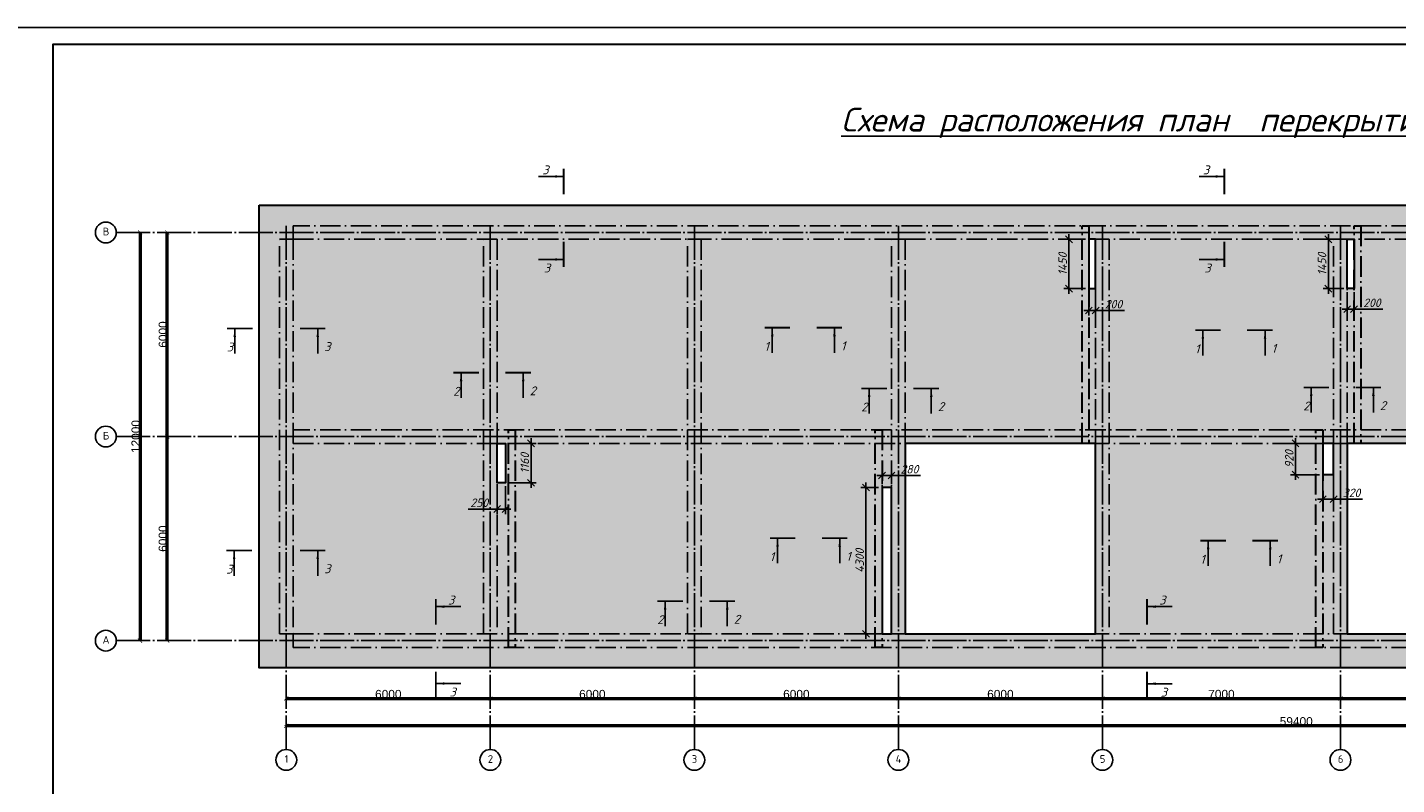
# Model space of a CAD drawing. Header units: millimetres. Extents: x -33345 to 4712671, y -3392 to 121473.
# Tile 674 of 1056: x 3482739 to 3523004, y 64240 to 86501. Entities that reach past the tile are written whole.
import ezdxf

# ---------------------------------------------------------------- set-up
doc = ezdxf.new("R2010")
doc.units = ezdxf.units.MM
for name, pattern in [('ACAD_ISO10W100', [18, 12, -3, 0, -3]), ('CENTER2', [28.575, 19.05, -3.175, 3.175, -3.175]), ('ГОСТ 2.303 5', [24, 20, -1.5, 1, -1.5])]:
    doc.linetypes.add(name, pattern=pattern)
doc.layers.add('0.25', color=7, linetype='Continuous', lineweight=25)
for name, color, linetype in [('00-Axes', 1, 'CENTER2'), ('kcd_tx', 7, 'Continuous'), ('Цоколь', 7, 'Continuous')]:
    doc.layers.add(name, color=color, linetype=linetype)
doc.styles.add('_text', font='isocpeui.ttf')
doc.styles.add('ISOCPEUR_1.00', font='isocpeui.ttf')
doc.styles.get("Standard").update_dxf_attribs({"font": 'arial.ttf'})
doc.styles.add('Констр', font='isocpeui.ttf')
doc.styles.add('Тохир', font='isocpeui.ttf', dxfattribs={"oblique": 2, "height": 250})
doc.dimstyles.new('Islom 94', dxfattribs={"dimtxt": 250, "dimasz": 200, "dimexe": 150, "dimexo": 100, "dimgap": 60, "dimtad": 1, "dimdec": 0, "dimtxsty": '_text', "dimblk": 'OBLIQUE', "dimcen": 0, "dimdle": 150, "dimadec": 0, "dimazin": 0, "dimtfac": 1, "dimtdec": 0, "dimtmove": 0, "dimatfit": 3, "dimfxl": 1, "dimarcsym": 0})
doc.dimstyles.new('ISO-25$0', dxfattribs={"dimtxt": 300, "dimasz": 200, "dimexe": 100, "dimexo": 300, "dimgap": 50, "dimtad": 1, "dimdec": 0, "dimtxsty": 'Standard', "dimblk": 'OBLIQUE', "dimcen": 250, "dimadec": 0, "dimazin": 0, "dimtfac": 1, "dimtdec": 0, "dimtmove": 0, "dimatfit": 3, "dimldrblk": 'OBLIQUE', "dimfxl": 1.25, "dimarcsym": 0})

# ---------------------------------------------------------------- blocks, each defined once
blk = doc.blocks.new('*U282')
at = {"layer": '0.25', "color": 5, "linetype": 'Continuous', "lineweight": 25, "ltscale": 100}
blk.add_lwpolyline([(-72619, 0), (0, 0), (0, 42000), (-72619, 42000), (-72619, 0)], dxfattribs=at)
at = {"layer": '0.25', "color": 7, "linetype": 'Continuous', "lineweight": 30, "ltscale": 100}
blk.add_lwpolyline([(-70619, 500), (-500, 500), (-500, 41500), (-70619, 41500), (-70619, 500)], dxfattribs=at)
blk = doc.blocks.new('_ArchTick')
at = {"color": 0, "linetype": 'ByBlock', "const_width": 0.15}
blk.add_lwpolyline([(-0.5, -0.5), (0.5, 0.5)], dxfattribs=at)
blk = doc.blocks.new('*D43')
at = {"color": 0, "lineweight": -2, "transparency": 16777216}
for p, q in [((-36640, 60.625), (-36640, 61.25)), ((-36640, 60), (-30640, 60)), ((-30640, 60.625), (-30640, 61.25))]:
    blk.add_line(p, q, dxfattribs=at)
at = {"layer": 'Defpoints', "color": 0, "lineweight": 0, "transparency": 16777216}
for p in [(-36640, 60), (-30640, 60), (-30640, 60)]:
    blk.add_point(p, dxfattribs=at)
at = {"color": 0, "lineweight": -2, "transparency": 16777216, "xscale": 120, "yscale": 120, "zscale": 120, "rotation": 180}
blk.add_blockref('_ArchTick', (-36640, 60), dxfattribs=at)
at = {"color": 0, "lineweight": -2, "transparency": 16777216, "xscale": 120, "yscale": 120, "zscale": 120}
blk.add_blockref('_ArchTick', (-30640, 60), dxfattribs=at)
at = {"color": 0, "lineweight": 0, "transparency": 16777216, "insert": (-33640, 185.625), "char_height": 250, "attachment_point": 5}
blk.add_mtext('6000', dxfattribs=at)
blk = doc.blocks.new('_Oblique')
at = {"color": 0, "linetype": 'ByBlock', "lineweight": -2}
blk.add_line((-0.5, -0.5), (0.5, 0.5), dxfattribs=at)
blk = doc.blocks.new('*D14')
at = {"color": 0, "lineweight": -2, "transparency": 16777216}
for p, q in [((1035447, -1561152), (1035447, -1561151)), ((1035447, -1561152), (1041447, -1561152)), ((1041447, -1561152), (1041447, -1561151))]:
    blk.add_line(p, q, dxfattribs=at)
at = {"layer": 'Defpoints', "color": 0, "lineweight": 50, "transparency": 16777216}
for p in [(1035447, -1561152), (1041447, -1561152), (1041447, -1561152)]:
    blk.add_point(p, dxfattribs=at)
at = {"color": 0, "lineweight": -2, "transparency": 16777216, "xscale": 120, "yscale": 120, "zscale": 120, "rotation": 180}
blk.add_blockref('_ArchTick', (1035447, -1561152), dxfattribs=at)
at = {"color": 0, "lineweight": -2, "transparency": 16777216, "xscale": 120, "yscale": 120, "zscale": 120}
blk.add_blockref('_ArchTick', (1041447, -1561152), dxfattribs=at)
at = {"color": 0, "lineweight": 0, "transparency": 16777216, "insert": (1038447, -1561027), "char_height": 250, "attachment_point": 5}
blk.add_mtext('6000', dxfattribs=at)
blk = doc.blocks.new('*D15')
at = {"color": 0, "lineweight": -2, "transparency": 16777216}
for p, q in [((1041447, -1561152), (1041447, -1561151)), ((1041447, -1561152), (1047447, -1561152)), ((1047447, -1561152), (1047447, -1561151))]:
    blk.add_line(p, q, dxfattribs=at)
at = {"layer": 'Defpoints', "color": 0, "lineweight": 50, "transparency": 16777216}
for p in [(1041447, -1561152), (1047447, -1561152), (1047447, -1561152)]:
    blk.add_point(p, dxfattribs=at)
at = {"color": 0, "lineweight": -2, "transparency": 16777216, "xscale": 120, "yscale": 120, "zscale": 120, "rotation": 180}
blk.add_blockref('_ArchTick', (1041447, -1561152), dxfattribs=at)
at = {"color": 0, "lineweight": -2, "transparency": 16777216, "xscale": 120, "yscale": 120, "zscale": 120}
blk.add_blockref('_ArchTick', (1047447, -1561152), dxfattribs=at)
at = {"color": 0, "lineweight": 0, "transparency": 16777216, "insert": (1044447, -1561027), "char_height": 250, "attachment_point": 5}
blk.add_mtext('6000', dxfattribs=at)
blk = doc.blocks.new('*D16')
at = {"color": 0, "lineweight": -2, "transparency": 16777216}
for p, q in [((1047447, -1561152), (1047447, -1561151)), ((1047447, -1561152), (1053447, -1561152)), ((1053447, -1561152), (1053447, -1561151))]:
    blk.add_line(p, q, dxfattribs=at)
at = {"layer": 'Defpoints', "color": 0, "lineweight": 50, "transparency": 16777216}
for p in [(1047447, -1561152), (1053447, -1561152), (1053447, -1561152)]:
    blk.add_point(p, dxfattribs=at)
at = {"color": 0, "lineweight": -2, "transparency": 16777216, "xscale": 120, "yscale": 120, "zscale": 120, "rotation": 180}
blk.add_blockref('_ArchTick', (1047447, -1561152), dxfattribs=at)
at = {"color": 0, "lineweight": -2, "transparency": 16777216, "xscale": 120, "yscale": 120, "zscale": 120}
blk.add_blockref('_ArchTick', (1053447, -1561152), dxfattribs=at)
at = {"color": 0, "lineweight": 0, "transparency": 16777216, "insert": (1050447, -1561027), "char_height": 250, "attachment_point": 5}
blk.add_mtext('6000', dxfattribs=at)
blk = doc.blocks.new('*D31')
at = {"color": 0, "lineweight": -2, "transparency": 16777216}
for p, q in [((-12640, 61), (-12640, 61)), ((-12640, 60), (-5640, 60)), ((-5640, 61), (-5640, 61))]:
    blk.add_line(p, q, dxfattribs=at)
at = {"layer": 'Defpoints', "color": 0, "lineweight": 0, "transparency": 16777216}
for p in [(-12640, 60), (-5640, 60), (-5640, 60)]:
    blk.add_point(p, dxfattribs=at)
at = {"color": 0, "lineweight": -2, "transparency": 16777216, "xscale": 120, "yscale": 120, "zscale": 120, "rotation": 180}
blk.add_blockref('_ArchTick', (-12640, 60), dxfattribs=at)
at = {"color": 0, "lineweight": -2, "transparency": 16777216, "xscale": 120, "yscale": 120, "zscale": 120}
blk.add_blockref('_ArchTick', (-5640, 60), dxfattribs=at)
at = {"color": 0, "lineweight": 0, "transparency": 16777216, "insert": (-9140, 187), "char_height": 250, "attachment_point": 5}
blk.add_mtext('7000', dxfattribs=at)
blk = doc.blocks.new('*D40')
at = {"color": 0, "lineweight": -2, "transparency": 16777216}
for p, q in [((-5640, 60.625), (-5640, 61.25)), ((-5640, 60), (360, 60)), ((360, 60.625), (360, 61.25))]:
    blk.add_line(p, q, dxfattribs=at)
at = {"layer": 'Defpoints', "color": 0, "lineweight": 0, "transparency": 16777216}
for p in [(-5640, 60), (360, 60), (360, 60)]:
    blk.add_point(p, dxfattribs=at)
at = {"color": 0, "lineweight": -2, "transparency": 16777216, "xscale": 120, "yscale": 120, "zscale": 120, "rotation": 180}
blk.add_blockref('_ArchTick', (-5640, 60), dxfattribs=at)
at = {"color": 0, "lineweight": -2, "transparency": 16777216, "xscale": 120, "yscale": 120, "zscale": 120}
blk.add_blockref('_ArchTick', (360, 60), dxfattribs=at)
at = {"color": 0, "lineweight": 0, "transparency": 16777216, "insert": (-2640, 185.625), "char_height": 250, "attachment_point": 5}
blk.add_mtext('6000', dxfattribs=at)
blk = doc.blocks.new('*D44')
at = {"color": 0, "lineweight": -2, "transparency": 16777216}
for p, q in [((-36640, -739.375), (-36640, -738.75)), ((22760, -740), (-36640, -740)), ((22760, -739.375), (22760, -738.75))]:
    blk.add_line(p, q, dxfattribs=at)
at = {"layer": 'Defpoints', "color": 0, "lineweight": 0, "transparency": 16777216}
for p in [(-36640, -740), (-36640, -740), (22760, -740)]:
    blk.add_point(p, dxfattribs=at)
at = {"color": 0, "lineweight": -2, "transparency": 16777216, "xscale": 120, "yscale": 120, "zscale": 120, "rotation": 180}
blk.add_blockref('_ArchTick', (-36640, -740), dxfattribs=at)
at = {"color": 0, "lineweight": -2, "transparency": 16777216, "xscale": 120, "yscale": 120, "zscale": 120}
blk.add_blockref('_ArchTick', (22760, -740), dxfattribs=at)
at = {"color": 0, "lineweight": 0, "transparency": 16777216, "insert": (-6940, -614.375), "char_height": 250, "attachment_point": 5}
blk.add_mtext('59400', dxfattribs=at)
blk = doc.blocks.new('*D45')
at = {"color": 0, "lineweight": -2, "transparency": 16777216}
for p, q in [((-40140, 1760), (-40140, 7760)), ((-40139.375, 7760), (-40138.75, 7760)), ((-40139.375, 1760), (-40138.75, 1760))]:
    blk.add_line(p, q, dxfattribs=at)
at = {"layer": 'Defpoints', "color": 0, "lineweight": 0, "transparency": 16777216}
for p in [(-40140, 7760), (-40140, 7760), (-40140, 1760)]:
    blk.add_point(p, dxfattribs=at)
at = {"color": 0, "lineweight": -2, "transparency": 16777216, "xscale": 120, "yscale": 120, "zscale": 120}
for p, rotation in [((-40140, 7760), 90), ((-40140, 1760), 270)]:
    blk.add_blockref('_ArchTick', p, dxfattribs=dict(at, rotation=rotation))
at = {"color": 0, "lineweight": 0, "transparency": 16777216, "insert": (-40265.625, 4760), "char_height": 250, "attachment_point": 5, "rotation": 90}
blk.add_mtext('6000', dxfattribs=at)
blk = doc.blocks.new('*D19')
at = {"color": 0, "lineweight": -2, "transparency": 16777216}
for p, q in [((1025947, -1547452), (1025948, -1547452)), ((1025947, -1553452), (1025947, -1547452)), ((1025947, -1553452), (1025948, -1553452))]:
    blk.add_line(p, q, dxfattribs=at)
at = {"layer": 'Defpoints', "color": 0, "lineweight": 50, "transparency": 16777216}
for p in [(1025947, -1547452), (1025947, -1547452), (1025947, -1553452)]:
    blk.add_point(p, dxfattribs=at)
at = {"color": 0, "lineweight": -2, "transparency": 16777216, "xscale": 120, "yscale": 120, "zscale": 120}
for p, rotation in [((1025947, -1547452), 90), ((1025947, -1553452), 270)]:
    blk.add_blockref('_ArchTick', p, dxfattribs=dict(at, rotation=rotation))
at = {"color": 0, "lineweight": 0, "transparency": 16777216, "insert": (1025821, -1550452), "char_height": 250, "attachment_point": 5, "rotation": 90}
blk.add_mtext('6000', dxfattribs=at)
blk = doc.blocks.new('*D46')
at = {"color": 0, "lineweight": -2, "transparency": 16777216}
for p, q in [((-40940, 13760), (-40940, 1760)), ((-40939, 13760), (-40939, 13760)), ((-40939, 1760), (-40939, 1760))]:
    blk.add_line(p, q, dxfattribs=at)
at = {"layer": 'Defpoints', "color": 0, "lineweight": 0, "transparency": 16777216}
for p in [(-40940, 13760), (-40940, 1760), (-40940, 1760)]:
    blk.add_point(p, dxfattribs=at)
at = {"color": 0, "lineweight": -2, "transparency": 16777216, "xscale": 120, "yscale": 120, "zscale": 120}
for p, rotation in [((-40940, 13760), 90), ((-40940, 1760), 270)]:
    blk.add_blockref('_ArchTick', p, dxfattribs=dict(at, rotation=rotation))
at = {"color": 0, "lineweight": 0, "transparency": 16777216, "insert": (-41066, 7760), "char_height": 250, "attachment_point": 5, "rotation": 90}
blk.add_mtext('12000', dxfattribs=at)
blk = doc.blocks.new('кывнорр')
at = {"color": 6, "lineweight": 30}
blk.add_lwpolyline([(1473816, 1530584), (1474066, 1530584), (1474066, 1529424), (1473816, 1529424)], close=True, dxfattribs=at)
blk = doc.blocks.new('*D3663')
at = {"color": 0, "lineweight": -2, "transparency": 16777216}
for p, q in [((3496902, 74272), (3497700, 74272)), ((3497550, 72962), (3497550, 74422)), ((3496902, 73112), (3497700, 73112))]:
    blk.add_line(p, q, dxfattribs=at)
at = {"layer": 'Defpoints', "color": 0, "lineweight": 30, "transparency": 16777216}
for p in [(3496802, 74272, 1359241), (3497550, 74272), (3496802, 73112, 1359241)]:
    blk.add_point(p, dxfattribs=at)
at = {"color": 0, "lineweight": -2, "transparency": 16777216, "xscale": 200, "yscale": 200, "zscale": 200}
for p, rotation in [((3497550, 74272), 90), ((3497550, 73112), 270)]:
    blk.add_blockref('_Oblique', p, dxfattribs=dict(at, rotation=rotation))
at = {"color": 0, "lineweight": 0, "transparency": 16777216, "insert": (3497365, 73692), "char_height": 250, "attachment_point": 5, "rotation": 90, "style": '_text'}
blk.add_mtext('1160', dxfattribs=at)
blk = doc.blocks.new('*D3664')
at = {"color": 0, "lineweight": -2, "transparency": 16777216}
for p, q in [((3496552, 73012), (3496552, 72192)), ((3496802, 73012), (3496802, 72192)), ((3496552, 72342), (3495701, 72342)), ((3496952, 72342), (3496552, 72342))]:
    blk.add_line(p, q, dxfattribs=at)
at = {"layer": 'Defpoints', "color": 0, "lineweight": 30, "transparency": 16777216}
for p in [(3496552, 73112, 1359241), (3496802, 73112, 1359241), (3496552, 72342)]:
    blk.add_point(p, dxfattribs=at)
at = {"color": 0, "lineweight": -2, "transparency": 16777216, "xscale": 200, "yscale": 200, "zscale": 200, "rotation": 180}
blk.add_blockref('_Oblique', (3496552, 72342), dxfattribs=at)
at = {"color": 0, "lineweight": -2, "transparency": 16777216, "xscale": 200, "yscale": 200, "zscale": 200}
blk.add_blockref('_Oblique', (3496802, 72342), dxfattribs=at)
at = {"color": 0, "lineweight": 0, "transparency": 16777216, "insert": (3496027, 72527), "char_height": 250, "attachment_point": 5, "style": '_text'}
blk.add_mtext('250', dxfattribs=at)
blk = doc.blocks.new('*D3934')
at = {"layer": 'Defpoints', "color": 0, "lineweight": 30, "transparency": 16777216}
for p in [(3520832, 73352, 1359241), (3521152, 73352, 1359241), (3521152, 72632)]:
    blk.add_point(p, dxfattribs=at)
at = {"layer": 'kcd_tx', "color": 0, "lineweight": -2, "transparency": 16777216}
for p, q in [((3520832, 73252), (3520832, 72482)), ((3521152, 73252), (3521152, 72482)), ((3520682, 72632), (3521152, 72632)), ((3521152, 72632), (3522003, 72632))]:
    blk.add_line(p, q, dxfattribs=at)
at = {"layer": 'kcd_tx', "color": 0, "lineweight": -2, "transparency": 16777216, "xscale": 200, "yscale": 200, "zscale": 200, "rotation": 180}
blk.add_blockref('_Oblique', (3520832, 72632), dxfattribs=at)
at = {"layer": 'kcd_tx', "color": 0, "lineweight": -2, "transparency": 16777216, "xscale": 200, "yscale": 200, "zscale": 200}
blk.add_blockref('_Oblique', (3521152, 72632), dxfattribs=at)
at = {"layer": 'kcd_tx', "color": 0, "lineweight": 0, "transparency": 16777216, "insert": (3521678, 72817), "char_height": 250, "attachment_point": 5, "style": '_text'}
blk.add_mtext('320', dxfattribs=at)
blk = doc.blocks.new('*D3935')
at = {"layer": 'Defpoints', "color": 0, "lineweight": 30, "transparency": 16777216}
for p in [(3520832, 74272, 1359241), (3520032, 73352), (3520832, 73352, 1359241)]:
    blk.add_point(p, dxfattribs=at)
at = {"layer": 'kcd_tx', "color": 0, "lineweight": -2, "transparency": 16777216}
for p, q in [((3520732, 74272), (3519882, 74272)), ((3520032, 74422), (3520032, 73202)), ((3520732, 73352), (3519882, 73352))]:
    blk.add_line(p, q, dxfattribs=at)
at = {"layer": 'kcd_tx', "color": 0, "lineweight": -2, "transparency": 16777216, "xscale": 200, "yscale": 200, "zscale": 200}
for p, rotation in [((3520032, 74272), 90), ((3520032, 73352), 270)]:
    blk.add_blockref('_Oblique', p, dxfattribs=dict(at, rotation=rotation))
at = {"layer": 'kcd_tx', "color": 0, "lineweight": 0, "transparency": 16777216, "insert": (3519847, 73812), "char_height": 250, "attachment_point": 5, "rotation": 90, "style": '_text'}
blk.add_mtext('920', dxfattribs=at)
blk = doc.blocks.new('*D3936')
at = {"layer": 'Defpoints', "color": 0, "lineweight": 30, "transparency": 16777216}
for p in [(3507872, 72972, 1359241), (3507400, 68672), (3507872, 68672, 1359241)]:
    blk.add_point(p, dxfattribs=at)
at = {"layer": 'kcd_tx', "color": 0, "lineweight": -2, "transparency": 16777216}
for p, q in [((3507772, 72972), (3507250, 72972)), ((3507400, 73122), (3507400, 68522)), ((3507772, 68672), (3507250, 68672))]:
    blk.add_line(p, q, dxfattribs=at)
at = {"layer": 'kcd_tx', "color": 0, "lineweight": -2, "transparency": 16777216, "xscale": 200, "yscale": 200, "zscale": 200}
for p, rotation in [((3507400, 72972), 90), ((3507400, 68672), 270)]:
    blk.add_blockref('_Oblique', p, dxfattribs=dict(at, rotation=rotation))
at = {"layer": 'kcd_tx', "color": 0, "lineweight": 0, "transparency": 16777216, "insert": (3507215, 70822), "char_height": 250, "attachment_point": 5, "rotation": 90, "style": '_text'}
blk.add_mtext('4300', dxfattribs=at)
blk = doc.blocks.new('*D3937')
at = {"layer": 'Defpoints', "color": 0, "lineweight": 30, "transparency": 16777216}
for p in [(3508152, 73326), (3507872, 72972, 1359241), (3508152, 72972, 1359241)]:
    blk.add_point(p, dxfattribs=at)
at = {"layer": 'kcd_tx', "color": 0, "lineweight": -2, "transparency": 16777216}
for p, q in [((3507722, 73326), (3508152, 73326)), ((3507872, 73072), (3507872, 73476)), ((3508152, 73072), (3508152, 73476)), ((3508152, 73326), (3509003, 73326))]:
    blk.add_line(p, q, dxfattribs=at)
at = {"layer": 'kcd_tx', "color": 0, "lineweight": -2, "transparency": 16777216, "xscale": 200, "yscale": 200, "zscale": 200, "rotation": 180}
blk.add_blockref('_Oblique', (3507872, 73326), dxfattribs=at)
at = {"layer": 'kcd_tx', "color": 0, "lineweight": -2, "transparency": 16777216, "xscale": 200, "yscale": 200, "zscale": 200}
blk.add_blockref('_Oblique', (3508152, 73326), dxfattribs=at)
at = {"layer": 'kcd_tx', "color": 0, "lineweight": 0, "transparency": 16777216, "insert": (3508678, 73511), "char_height": 250, "attachment_point": 5, "style": '_text'}
blk.add_mtext('280', dxfattribs=at)
blk = doc.blocks.new('*D3938')
at = {"layer": 'Defpoints', "color": 0, "lineweight": 30, "transparency": 16777216}
for p in [(3513952, 80272, 1359241), (3513368, 78822), (3513952, 78822, 1359241)]:
    blk.add_point(p, dxfattribs=at)
at = {"layer": 'kcd_tx', "color": 0, "lineweight": -2, "transparency": 16777216}
for p, q in [((3513852, 80272), (3513218, 80272)), ((3513368, 80422), (3513368, 78672)), ((3513852, 78822), (3513218, 78822))]:
    blk.add_line(p, q, dxfattribs=at)
at = {"layer": 'kcd_tx', "color": 0, "lineweight": -2, "transparency": 16777216, "xscale": 200, "yscale": 200, "zscale": 200}
for p, rotation in [((3513368, 80272), 90), ((3513368, 78822), 270)]:
    blk.add_blockref('_Oblique', p, dxfattribs=dict(at, rotation=rotation))
at = {"layer": 'kcd_tx', "color": 0, "lineweight": 0, "transparency": 16777216, "insert": (3513183, 79547), "char_height": 250, "attachment_point": 5, "rotation": 90, "style": '_text'}
blk.add_mtext('1450', dxfattribs=at)
blk = doc.blocks.new('*D3939')
at = {"layer": 'Defpoints', "color": 0, "lineweight": 30, "transparency": 16777216}
for p in [(3513952, 78822, 1359241), (3514152, 78822, 1359241), (3514152, 78179)]:
    blk.add_point(p, dxfattribs=at)
at = {"layer": 'kcd_tx', "color": 0, "lineweight": -2, "transparency": 16777216}
for p, q in [((3513952, 78722), (3513952, 78029)), ((3514152, 78722), (3514152, 78029)), ((3513802, 78179), (3514152, 78179)), ((3514152, 78179), (3515003, 78179))]:
    blk.add_line(p, q, dxfattribs=at)
at = {"layer": 'kcd_tx', "color": 0, "lineweight": -2, "transparency": 16777216, "xscale": 200, "yscale": 200, "zscale": 200, "rotation": 180}
blk.add_blockref('_Oblique', (3513952, 78179), dxfattribs=at)
at = {"layer": 'kcd_tx', "color": 0, "lineweight": -2, "transparency": 16777216, "xscale": 200, "yscale": 200, "zscale": 200}
blk.add_blockref('_Oblique', (3514152, 78179), dxfattribs=at)
at = {"layer": 'kcd_tx', "color": 0, "lineweight": 0, "transparency": 16777216, "insert": (3514678, 78364), "char_height": 250, "attachment_point": 5, "style": '_text'}
blk.add_mtext('200', dxfattribs=at)
blk = doc.blocks.new('*D3940')
at = {"layer": 'Defpoints', "color": 0, "lineweight": 30, "transparency": 16777216}
for p in [(3521552, 80272, 1359241), (3520996, 78822), (3521552, 78822, 1359241)]:
    blk.add_point(p, dxfattribs=at)
at = {"layer": 'kcd_tx', "color": 0, "lineweight": -2, "transparency": 16777216}
for p, q in [((3521452, 80272), (3520846, 80272)), ((3520996, 80422), (3520996, 78672)), ((3521452, 78822), (3520846, 78822))]:
    blk.add_line(p, q, dxfattribs=at)
at = {"layer": 'kcd_tx', "color": 0, "lineweight": -2, "transparency": 16777216, "xscale": 200, "yscale": 200, "zscale": 200}
for p, rotation in [((3520996, 80272), 90), ((3520996, 78822), 270)]:
    blk.add_blockref('_Oblique', p, dxfattribs=dict(at, rotation=rotation))
at = {"layer": 'kcd_tx', "color": 0, "lineweight": 0, "transparency": 16777216, "insert": (3520811, 79547), "char_height": 250, "attachment_point": 5, "rotation": 90, "style": '_text'}
blk.add_mtext('1450', dxfattribs=at)
blk = doc.blocks.new('*D3941')
at = {"layer": 'Defpoints', "color": 0, "lineweight": 30, "transparency": 16777216}
for p in [(3521552, 78822, 1359241), (3521752, 78822, 1359241), (3521752, 78220)]:
    blk.add_point(p, dxfattribs=at)
at = {"layer": 'kcd_tx', "color": 0, "lineweight": -2, "transparency": 16777216}
for p, q in [((3521552, 78722), (3521552, 78070)), ((3521752, 78722), (3521752, 78070)), ((3521402, 78220), (3521752, 78220)), ((3521752, 78220), (3522603, 78220))]:
    blk.add_line(p, q, dxfattribs=at)
at = {"layer": 'kcd_tx', "color": 0, "lineweight": -2, "transparency": 16777216, "xscale": 200, "yscale": 200, "zscale": 200, "rotation": 180}
blk.add_blockref('_Oblique', (3521552, 78220), dxfattribs=at)
at = {"layer": 'kcd_tx', "color": 0, "lineweight": -2, "transparency": 16777216, "xscale": 200, "yscale": 200, "zscale": 200}
blk.add_blockref('_Oblique', (3521752, 78220), dxfattribs=at)
at = {"layer": 'kcd_tx', "color": 0, "lineweight": 0, "transparency": 16777216, "insert": (3522278, 78405), "char_height": 250, "attachment_point": 5, "style": '_text'}
blk.add_mtext('200', dxfattribs=at)
blk = doc.blocks.new('fgfgfgfgggffrw')
at = {"layer": '00-Axes', "color": 251, "linetype": 'ГОСТ 2.303 5', "ltscale": 50, "true_color": 0x636466}
for points in [[(22960, 13760), (-41640, 13760)], [(-36640, 13960), (-36640, -1440)], [(-30640, 13960), (-30640, -1440)], [(-24640, 13960), (-24640, -1440)], [(-18640, 13960), (-18640, -1440)], [(-12640, 13960), (-12640, -1440)], [(-5640, 13960), (-5640, -1440)], [(22960, 7760), (-41640, 7760)], [(22960, 1760), (-41640, 1760)]]:
    blk.add_lwpolyline(points, dxfattribs=at)
at = {"layer": '00-Axes', "color": 219, "linetype": 'ByBlock', "ltscale": 100, "true_color": 0x642165}
for centre in [(-41946, 13760), (-41946, 7760), (-41946, 1760), (-36640, -1746), (-30640, -1746), (-24640, -1746), (-18640, -1746), (-12640, -1746), (-5640, -1746)]:
    blk.add_circle(centre, 306, dxfattribs=at)
at = {"layer": '00-Axes', "color": 219, "linetype": 'ByBlock', "ltscale": 100, "true_color": 0x642165, "char_height": 226.059, "attachment_point": 1, "style": 'ISOCPEUR_1.00'}
for s, insert in [('\\pxqc;{\\fISOCPEUR|b0|i0|c204|p34;В}', (-42327.1, 13899.8)), ('\\pxqc;{\\fISOCPEUR|b0|i0|c204|p34;Б}', (-42327.1, 7899.8)), ('\\pxqc;{\\fISOCPEUR|b0|i0|c204|p34;А}', (-42327.1, 1899.8)), ('\\pxqc;{\\fISOCPEUR|b0|i0|c204|p34;1}', (-37021.2, -1606.2)), ('\\pxqc;{\\fISOCPEUR|b0|i0|c204|p34;2}', (-31021.2, -1606.2)), ('\\pxqc;{\\fISOCPEUR|b0|i0|c204|p34;3}', (-25021.2, -1606.2)), ('\\pxqc;{\\fISOCPEUR|b0|i0|c204|p34;4}', (-19021.2, -1606.2)), ('\\pxqc;{\\fISOCPEUR|b0|i0|c204|p34;5}', (-13021.2, -1606.2)), ('\\pxqc;{\\fISOCPEUR|b0|i0|c204|p34;6}', (-6021.2, -1606.2))]:
    blk.add_mtext_dynamic_manual_height_columns(s, width=772.479, gutter_width=706.4, heights=[0], dxfattribs=dict(at, insert=insert))
at = {"color": 18, "lineweight": 0, "true_color": 0x000000}
for base, p1, p2, picture, middle in [((-40940, 1760), (-40940, 13760), (-40940, 1760), '*D46', (-41065.6, 7760)), ((-40140, 7760), (-40140, 1760), (-40140, 7760), '*D45', (-40265.6, 4760))]:
    dim = blk.add_linear_dim(base=base, p1=p1, p2=p2, angle=90, dimstyle='ISO-25$0', dxfattribs=at)
    dim.commit()
    dim.dimension.update_dxf_attribs({"geometry": picture, "text_midpoint": middle})
dim = blk.add_linear_dim(base=(-40140, 13760), p1=(-40140, 7760), p2=(-40140, 13760), angle=90, dimstyle='ISO-25$0', dxfattribs=at)
dim.commit()
dim.dimension.update_dxf_attribs({"geometry": '*D19', "text_midpoint": (-40265.6, 10760), "insert": (-1066086.8, 1561212.4)})
for base, p1, p2, picture, middle in [((-30640, 60), (-36640, 60), (-30640, 60), '*D43', (-33640, 185.6)), ((-5640, 60), (-12640, 60), (-5640, 60), '*D31', (-9140, 187.2)), ((360, 60), (-5640, 60), (360, 60), '*D40', (-2640, 185.6)), ((-36640, -740), (22760, -740), (-36640, -740), '*D44', (-6940, -614.4))]:
    dim = blk.add_linear_dim(base=base, p1=p1, p2=p2, dimstyle='ISO-25$0', dxfattribs=at)
    dim.commit()
    dim.dimension.update_dxf_attribs({"geometry": picture, "text_midpoint": middle})
for base, p1, p2, picture, middle in [((-24640, 60), (-30640, 60), (-24640, 60), '*D14', (-27640, 185.6)), ((-18640, 60), (-24640, 60), (-18640, 60), '*D15', (-21640, 185.6)), ((-12640, 60), (-18640, 60), (-12640, 60), '*D16', (-15640, 185.6))]:
    dim = blk.add_linear_dim(base=base, p1=p1, p2=p2, dimstyle='ISO-25$0', dxfattribs=at)
    dim.commit()
    dim.dimension.update_dxf_attribs({"geometry": picture, "text_midpoint": middle, "insert": (-1066086.8, 1561212.4)})

msp = doc.modelspace()

# ---------------------------------------------------------------- hatches: boundary and pattern name
at = {"layer": 'Цоколь', "lineweight": 0, "true_color": 0x293189}
h = msp.add_hatch(dxfattribs=at)
h.set_pattern_fill('ANSI36', color=177, scale=50)
h.set_pattern_definition([(45, (387594.78, -1455936.95), (84.189901, 308.696304), [396.875, -79.375, 0, -79.375])])
h.paths.add_polyline_path([(3489552.134, 81272.125), (3550552.134, 81272.125), (3550552.134, 67672.125), (3489552.134, 67672.125)])
h.paths.add_polyline_path([(3508552.134, 68672.125), (3514152.134, 68672.125), (3514152.134, 74272.125), (3508552.134, 74272.125)], flags=16)
h.paths.add_polyline_path([(3521552.134, 68672.125), (3527152.134, 68672.125), (3527152.134, 74272.125), (3521552.134, 74272.125)], flags=16)
h.paths.add_polyline_path([(3496552.134, 74272.125), (3496802.134, 74272.125), (3496802.134, 73112.125), (3496552.134, 73112.125)], flags=16)
h.paths.add_polyline_path([(3537552.134, 74022.125), (3536202.139, 74022.125), (3536202.139, 74272.125), (3537552.134, 74272.125)], flags=16)
h.paths.add_polyline_path([(3549552.134, 80272.125), (3549302.134, 80272.125), (3549302.134, 79472.125), (3549552.134, 79472.125)], flags=16)
h.paths.add_polyline_path([(3533152.134, 80272.125), (3532352.134, 80272.125), (3532352.134, 80022.125), (3533152.134, 80022.125)], flags=16)
h.paths.add_polyline_path([(3507872.134, 68672.125), (3508152.134, 68672.125), (3508152.134, 72972.125), (3507872.134, 72972.125)], flags=16)
h.paths.add_polyline_path([(3514152.134, 80272.125), (3513952.134, 80272.125), (3513952.134, 78822.125), (3514152.134, 78822.125)], flags=16)
h.paths.add_polyline_path([(3521552.134, 78822.125), (3521752.134, 78822.125), (3521752.134, 80272.125), (3521552.134, 80272.125)], flags=16)
h.paths.add_polyline_path([(3521152.134, 74272.125), (3520832.134, 74272.125), (3520832.134, 73352.125), (3521152.134, 73352.125)], flags=16)
h.paths.add_polyline_path([(3527552.134, 68672.125), (3527832.134, 68672.125), (3527832.134, 74272.125), (3527552.134, 74272.125)], flags=16)

# ---------------------------------------------------------------- linework, layer by layer
at = {"color": 116, "linetype": 'Continuous', "lineweight": 25, "ltscale": 3, "true_color": 0x136734}
for p, q in [((3498484.881, 82118.762), (3497772.381, 82118.762)), ((3517910.183, 82118.762), (3517197.683, 82118.762)), ((3498484.881, 79678.09), (3497772.381, 79678.09)), ((3517910.183, 79678.09), (3517197.683, 79678.09)), ((3488835.811, 77624.987, 1359241.496), (3488835.811, 76912.487, 1359241.496)), ((3491276.483, 77624.987, 1359241.496), (3491276.483, 76912.487, 1359241.496)), ((3504643.902, 77646.448), (3504643.902, 76933.948)), ((3506471.643, 77646.448), (3506471.643, 76933.948)), ((3517306.282, 77572.481), (3517306.282, 76859.981)), ((3519134.022, 77572.481), (3519134.022, 76859.981)), ((3495492.365, 76324.242, 1359241.496), (3495492.365, 75611.742, 1359241.496)), ((3497320.105, 76324.242, 1359241.496), (3497320.105, 75611.742, 1359241.496)), ((3507492.365, 75861.352, 1359241.496), (3507492.365, 75148.852, 1359241.496)), ((3509320.105, 75861.352, 1359241.496), (3509320.105, 75148.852, 1359241.496)), ((3520492.365, 75890.876, 1359241.496), (3520492.365, 75178.376, 1359241.496)), ((3522320.105, 75890.876, 1359241.496), (3522320.105, 75178.376, 1359241.496)), ((3504798.673, 71459.339), (3504798.673, 70746.839)), ((3506626.413, 71459.339), (3506626.413, 70746.839)), ((3517461.052, 71385.373), (3517461.052, 70672.873)), ((3519288.793, 71385.373), (3519288.793, 70672.873)), ((3488818.467, 71093.571, 1359241.496), (3488818.467, 70381.071, 1359241.496)), ((3491276.483, 71093.571, 1359241.496), (3491276.483, 70381.071, 1359241.496)), ((3494777.632, 69471.792), (3495490.132, 69471.792)), ((3501492.365, 69609.313, 1359241.496), (3501492.365, 68896.813, 1359241.496)), ((3503320.105, 69609.313, 1359241.496), (3503320.105, 68896.813, 1359241.496)), ((3515691.214, 69471.792), (3516403.714, 69471.792)), ((3494777.632, 67212.016), (3495490.132, 67212.016)), ((3515691.214, 67206.704), (3516403.714, 67206.704))]:
    msp.add_line(p, q, dxfattribs=at)
at = {"color": 116, "linetype": 'Continuous', "lineweight": 25, "ltscale": 3, "true_color": 0x136734, "const_width": 52.5}
for points in [[(3498511.131, 82343.762), (3498511.131, 81593.762)], [(3517936.433, 82343.762), (3517936.433, 81593.762)], [(3498511.131, 79453.09), (3498511.131, 80203.09)], [(3517936.433, 79453.09), (3517936.433, 80203.09)], [(3504418.902, 77672.698), (3505168.902, 77672.698)], [(3506696.643, 77672.698), (3505946.643, 77672.698)], [(3517081.282, 77598.731), (3517831.282, 77598.731)], [(3519359.022, 77598.731), (3518609.022, 77598.731)], [(3504573.673, 71485.589), (3505323.673, 71485.589)], [(3506851.413, 71485.589), (3506101.413, 71485.589)], [(3517236.052, 71411.623), (3517986.052, 71411.623)], [(3519513.793, 71411.623), (3518763.793, 71411.623)], [(3494751.382, 69696.792), (3494751.382, 68946.792)], [(3515664.964, 69696.792), (3515664.964, 68946.792)], [(3494751.382, 66806.12), (3494751.382, 67556.12)], [(3515664.964, 66806.12), (3515664.964, 67556.12)]]:
    msp.add_lwpolyline(points, dxfattribs=at)
at = {"color": 177, "lineweight": 30, "true_color": 0x293189, "elevation": 1359241.496}
for points in [[(3489552.134, 81272.125), (3550552.134, 81272.125), (3550552.134, 67672.125), (3489552.134, 67672.125)], [(3508552.134, 68672.125), (3514152.134, 68672.125), (3514152.134, 74272.125), (3508552.134, 74272.125)], [(3521552.134, 68672.125), (3527152.134, 68672.125), (3527152.134, 74272.125), (3521552.134, 74272.125)]]:
    msp.add_lwpolyline(points, close=True, dxfattribs=at)
at = {"color": 177, "linetype": 'ACAD_ISO10W100', "ltscale": 50, "true_color": 0x293189, "elevation": 1359241.496}
for points in [[(3490552.134, 80272.125), (3549552.134, 80272.125), (3549552.134, 80672.125), (3490552.134, 80672.125)], [(3490552.134, 68672.125), (3490152.134, 68672.125), (3490152.134, 80272.125), (3490552.134, 80272.125)], [(3496552.134, 68672.125), (3496152.134, 68672.125), (3496152.134, 80272.125), (3496552.134, 80272.125)], [(3502552.134, 68672.125), (3502152.134, 68672.125), (3502152.134, 80272.125), (3502552.134, 80272.125)], [(3508552.134, 68672.125), (3508152.134, 68672.125), (3508152.134, 80272.125), (3508552.134, 80272.125)], [(3514552.134, 68672.125), (3514152.134, 68672.125), (3514152.134, 80272.125), (3514552.134, 80272.125)], [(3521552.134, 68672.125), (3521152.134, 68672.125), (3521152.134, 80272.125), (3521552.134, 80272.125)], [(3490552.134, 74272.125), (3549552.134, 74272.125), (3549552.134, 74672.125), (3490552.134, 74672.125)], [(3549552.134, 68272.125), (3490552.134, 68272.125), (3490552.134, 68672.125), (3549552.134, 68672.125)]]:
    msp.add_lwpolyline(points, close=True, dxfattribs=at)
at = {"color": 1, "linetype": 'ACAD_ISO10W100', "lineweight": 30, "ltscale": 50}
for points, elevation in [([(3513752.134, 80672.125), (3513952.134, 80672.125), (3513952.134, 74272.125), (3513752.134, 74272.125)], 1359241.496), ([(3521752.134, 80672.125), (3521952.134, 80672.125), (3521952.134, 74272.125), (3521752.134, 74272.125)], 1359241.496), ([(3496883.105, 74672.125), (3497083.105, 74672.125), (3497083.105, 68272.125), (3496883.105, 68272.125)], 1359241.496), ([(3507672.134, 74672.125), (3507872.134, 74672.125), (3507872.134, 68272.125), (3507672.134, 68272.125)], 1359241.496), ([(3520632.134, 74672.125), (3520832.134, 74672.125), (3520832.134, 68272.125), (3520632.134, 68272.125)], 2718482.992)]:
    msp.add_lwpolyline(points, close=True, dxfattribs=dict(at, elevation=elevation))
at = {"color": 6, "lineweight": 30, "elevation": 1359241.496}
for points in [[(3514152.134, 80272.125), (3513952.134, 80272.125), (3513952.134, 78822.125), (3514152.134, 78822.125)], [(3521552.134, 80272.125), (3521752.134, 80272.125), (3521752.134, 78822.125), (3521552.134, 78822.125)], [(3521152.134, 74272.125), (3520832.134, 74272.125), (3520832.134, 73352.125), (3521152.134, 73352.125)], [(3507872.134, 68672.125), (3508152.134, 68672.125), (3508152.134, 72972.125), (3507872.134, 72972.125)]]:
    msp.add_lwpolyline(points, close=True, dxfattribs=at)
at = {"color": 116, "linetype": 'Continuous', "lineweight": 25, "ltscale": 3, "true_color": 0x136734, "const_width": 52.5, "elevation": 1359241.496}
for points in [[(3488610.811, 77651.237), (3489360.811, 77651.237)], [(3491501.483, 77651.237), (3490751.483, 77651.237)], [(3495267.365, 76350.492), (3496017.365, 76350.492)], [(3497545.105, 76350.492), (3496795.105, 76350.492)], [(3507267.365, 75887.602), (3508017.365, 75887.602)], [(3509545.105, 75887.602), (3508795.105, 75887.602)], [(3520267.365, 75917.126), (3521017.365, 75917.126)], [(3522545.105, 75917.126), (3521795.105, 75917.126)], [(3488593.467, 71119.821), (3489343.467, 71119.821)], [(3491501.483, 71119.821), (3490751.483, 71119.821)], [(3501267.365, 69635.563), (3502017.365, 69635.563)], [(3503545.105, 69635.563), (3502795.105, 69635.563)]]:
    msp.add_lwpolyline(points, dxfattribs=at)
at = {"color": 116, "linetype": 'Continuous', "lineweight": 25, "ltscale": 3, "true_color": 0x136734}
for points in [[(3498484.881, 82118.762), (3498259.543, 82081.053), (3498259.543, 82156.47)], [(3517910.183, 82118.762), (3517684.845, 82081.053), (3517684.845, 82156.47)], [(3498484.881, 79678.09), (3498259.543, 79640.381), (3498259.543, 79715.798)], [(3517910.183, 79678.09), (3517684.845, 79640.381), (3517684.845, 79715.798)], [(3488835.811, 77624.987, 1359241.496), (3488873.52, 77399.649, 1359241.496), (3488798.103, 77399.649, 1359241.496)], [(3491276.483, 77624.987, 1359241.496), (3491314.192, 77399.649, 1359241.496), (3491238.775, 77399.649, 1359241.496)], [(3504643.902, 77646.448), (3504681.611, 77421.11), (3504606.194, 77421.11)], [(3506471.643, 77646.448), (3506509.351, 77421.11), (3506433.934, 77421.11)], [(3517306.282, 77572.481), (3517343.99, 77347.144), (3517268.573, 77347.144)], [(3519134.022, 77572.481), (3519171.73, 77347.144), (3519096.313, 77347.144)], [(3495492.365, 76324.242, 1359241.496), (3495530.074, 76098.904, 1359241.496), (3495454.657, 76098.904, 1359241.496)], [(3497320.105, 76324.242, 1359241.496), (3497357.814, 76098.904, 1359241.496), (3497282.397, 76098.904, 1359241.496)], [(3507492.365, 75861.352, 1359241.496), (3507530.074, 75636.014, 1359241.496), (3507454.657, 75636.014, 1359241.496)], [(3509320.105, 75861.352, 1359241.496), (3509357.814, 75636.014, 1359241.496), (3509282.397, 75636.014, 1359241.496)], [(3520492.365, 75890.876, 1359241.496), (3520530.074, 75665.539, 1359241.496), (3520454.657, 75665.539, 1359241.496)], [(3522320.105, 75890.876, 1359241.496), (3522357.814, 75665.539, 1359241.496), (3522282.397, 75665.539, 1359241.496)], [(3504798.673, 71459.339), (3504836.382, 71234.001), (3504760.965, 71234.001)], [(3506626.413, 71459.339), (3506664.122, 71234.001), (3506588.705, 71234.001)], [(3517461.052, 71385.373), (3517498.761, 71160.035), (3517423.344, 71160.035)], [(3519288.793, 71385.373), (3519326.501, 71160.035), (3519251.084, 71160.035)], [(3488818.467, 71093.571, 1359241.496), (3488856.176, 70868.233, 1359241.496), (3488780.759, 70868.233, 1359241.496)], [(3491276.483, 71093.571, 1359241.496), (3491314.192, 70868.233, 1359241.496), (3491238.775, 70868.233, 1359241.496)], [(3494777.632, 69471.792), (3495002.969, 69434.083), (3495002.969, 69509.5)], [(3501492.365, 69609.313, 1359241.496), (3501530.074, 69383.975, 1359241.496), (3501454.657, 69383.975, 1359241.496)], [(3503320.105, 69609.313, 1359241.496), (3503357.814, 69383.975, 1359241.496), (3503282.397, 69383.975, 1359241.496)], [(3515691.214, 69471.792), (3515916.552, 69434.083), (3515916.552, 69509.5)], [(3494777.632, 67212.016), (3495002.969, 67174.307), (3495002.969, 67249.724)], [(3515691.214, 67206.704), (3515916.552, 67168.995), (3515916.552, 67244.412)]]:
    msp.add_solid(points, dxfattribs=at)

# ---------------------------------------------------------------- block references
at = {"color": 244, "lineweight": 50, "true_color": 0x991b1e}
msp.add_blockref('fgfgfgfgggffrw', (3526992.134, 66712.125, 1359241.496), dxfattribs=at)
at = {"color": 6, "lineweight": 30}
msp.add_blockref('кывнорр', (2022735.895, -1456311.725, 1359241.496), dxfattribs=at)
at = {"layer": '0.25', "ltscale": 100, "transparency": 33554687}
msp.add_blockref('*U282', (3554110.105, 44501.326, 1359241.5), dxfattribs=at)

# ---------------------------------------------------------------- texts
at = {"ltscale": 20, "insert": (3519107.979, 83694.615), "char_height": 700, "width": 27516.15851, "attachment_point": 5, "style": 'Констр'}
msp.add_mtext('{\\L\\C0;Схема \\C7;расположения \\C0;план  перекрытия  на отм -18,620    }', dxfattribs=at)
at = {"color": 116, "linetype": 'Continuous', "lineweight": 25, "ltscale": 3, "true_color": 0x136734, "char_height": 262.5, "attachment_point": 1, "style": 'Тохир'}
for s, insert, width in [('3', (3497881.03, 82443.628), 109.6435), ('3', (3517306.332, 82443.628), 109.6435), ('3', (3497924.666, 79558.902), 123.6067), ('3', (3517349.968, 79558.902), 123.6067), ('3', (3488602.369, 77236.33, 1359241.496), 109.6435), ('3', (3491466.779, 77248.053, 1359241.496), 123.6067), ('1', (3504410.46, 77257.791), 109.6435), ('1', (3506661.939, 77269.514), 123.6067), ('1', (3517072.839, 77183.824), 109.6435), ('1', (3519324.318, 77195.547), 123.6067), ('2', (3495258.922, 75935.585, 1359241.496), 20.50863), ('2', (3497510.401, 75947.308, 1359241.496), 123.6067), ('2', (3507258.922, 75472.695, 1359241.496), 20.50863), ('2', (3509510.401, 75484.418, 1359241.496), 123.6067), ('2', (3520258.922, 75502.22, 1359241.496), 20.50863), ('2', (3522510.401, 75513.942, 1359241.496), 123.6067), ('1', (3504565.23, 71070.682), 109.6435), ('1', (3506816.709, 71082.405), 123.6067), ('1', (3517227.61, 70996.716), 109.6435), ('1', (3519479.089, 71008.438), 123.6067), ('3', (3488585.024, 70704.914, 1359241.496), 109.6435), ('3', (3491466.779, 70716.637, 1359241.496), 123.6067), ('3', (3495108.057, 69796.658), 109.6435), ('3', (3516021.639, 69796.658), 109.6435), ('2', (3501258.922, 69220.656, 1359241.496), 20.50863), ('2', (3503510.401, 69232.379, 1359241.496), 123.6067), ('3', (3495151.692, 67092.828), 123.6067), ('3', (3516065.275, 67087.516), 123.6067)]:
    msp.add_mtext(s, dxfattribs=dict(at, insert=insert, width=width))

# ---------------------------------------------------------------- dimensions: what is measured, and where the dimension line sits
at = {"color": 177, "lineweight": 0, "true_color": 0x293189}
dim = msp.add_linear_dim(base=(3497549.663, 74272.125), p1=(3496802.134, 73112.125, 1359241.496), p2=(3496802.134, 74272.125, 1359241.496), angle=90, dimstyle='Islom 94', dxfattribs=at)
dim.commit()
dim.dimension.update_dxf_attribs({"geometry": '*D3663', "text_midpoint": (3497364.663, 73692.125)})
dim = msp.add_linear_dim(base=(3496552.134, 72342.209), p1=(3496802.134, 73112.125, 1359241.496), p2=(3496552.134, 73112.125, 1359241.496), dimstyle='Islom 94', dxfattribs=at)
dim.commit()
dim.dimension.update_dxf_attribs({"geometry": '*D3664', "text_midpoint": (3496026.604, 72527.209)})
at = {"layer": 'kcd_tx', "color": 177, "lineweight": 0, "true_color": 0x293189}
for base, p1, p2, picture, middle in [((3513368.259, 78822.125), (3513952.134, 80272.125, 1359241.496), (3513952.134, 78822.125, 1359241.496), '*D3938', (3513183.259, 79547.125)), ((3520995.53, 78822.125), (3521552.134, 80272.125, 1359241.496), (3521552.134, 78822.125, 1359241.496), '*D3940', (3520810.53, 79547.125)), ((3520032.014, 73352.125), (3520832.134, 74272.125, 1359241.496), (3520832.134, 73352.125, 1359241.496), '*D3935', (3519847.014, 73812.125)), ((3507400.175, 68672.125), (3507872.134, 72972.125, 1359241.496), (3507872.134, 68672.125, 1359241.496), '*D3936', (3507215.175, 70822.125))]:
    dim = msp.add_linear_dim(base=base, p1=p1, p2=p2, angle=90, dimstyle='Islom 94', dxfattribs=at)
    dim.commit()
    dim.dimension.update_dxf_attribs({"geometry": picture, "text_midpoint": middle})
for base, p1, p2, picture, middle in [((3514152.134, 78179.129), (3513952.134, 78822.125, 1359241.496), (3514152.134, 78822.125, 1359241.496), '*D3939', (3514677.664, 78364.129)), ((3521752.134, 78220.248), (3521552.134, 78822.125, 1359241.496), (3521752.134, 78822.125, 1359241.496), '*D3941', (3522277.664, 78405.248)), ((3508152.134, 73325.633), (3507872.134, 72972.125, 1359241.496), (3508152.134, 72972.125, 1359241.496), '*D3937', (3508677.664, 73510.633)), ((3521152.134, 72631.573), (3520832.134, 73352.125, 1359241.496), (3521152.134, 73352.125, 1359241.496), '*D3934', (3521677.664, 72816.573))]:
    dim = msp.add_linear_dim(base=base, p1=p1, p2=p2, dimstyle='Islom 94', dxfattribs=at)
    dim.commit()
    dim.dimension.update_dxf_attribs({"geometry": picture, "text_midpoint": middle})

doc.saveas('drawing.dxf')
